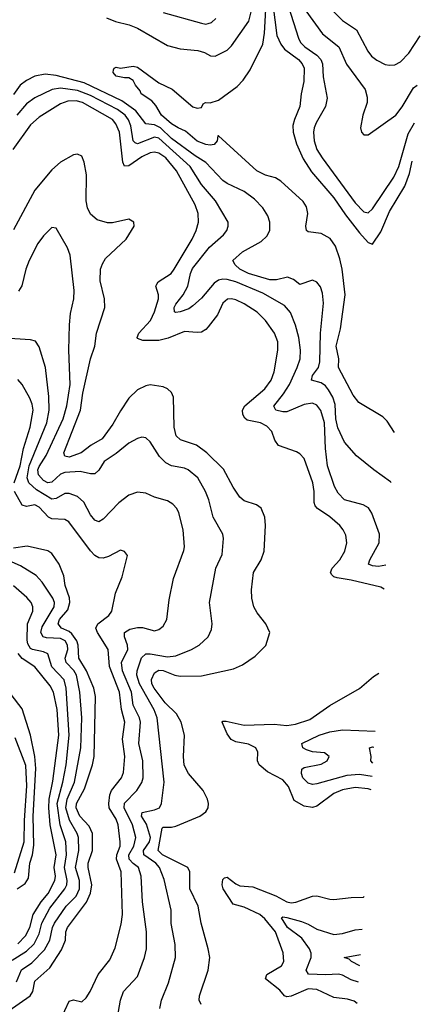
# Model space of a CAD drawing. Header units: inches. Extents: x 1305375 to 1407406, y 744550 to 841633.
# Tile 467 of 509: x 1405079 to 1406954, y 812230 to 816837. Entities that reach past the tile are written whole.
import ezdxf

# ---------------------------------------------------------------- set-up
doc = ezdxf.new("R2010")
doc.units = ezdxf.units.IN
doc.header["$MEASUREMENT"] = 0
doc.layers.add('B4801', color=7, linetype='Continuous')

msp = doc.modelspace()

# ---------------------------------------------------------------- linework, layer by layer
at = {"layer": 'B4801', "color": 5}
for points, elevation in [([(1406833.2, 814905), (1406798.4, 814958.4), (1406779.1, 814979.1), (1406666.5, 815046.5), (1406639.8, 815079.8), (1406571.7, 815210), (1406573.3, 815250), (1406560.9, 815310), (1406580.6, 815390), (1406602.4, 815550), (1406589, 815669), (1406578.1, 815718.1), (1406557.8, 815777.8), (1406532.3, 815812.3), (1406490, 815835.8), (1406430, 815844.7), (1406421.6, 815850), (1406418.8, 815870), (1406428.1, 815930), (1406421.2, 815961.2), (1406406.5, 815986.5), (1406302, 816082), (1406276.9, 816096.9), (1406229.7, 816110), (1406189.3, 816129.3), (1406010, 816294), (1406006.4, 816293.6), (1406004, 816270), (1405990, 816253.2), (1405970.2, 816249.8), (1405950, 816252.8), (1405910, 816268.7), (1405855.2, 816315.2), (1405820.4, 816330), (1405790, 816349.9), (1405743.2, 816390), (1405715.7, 816435.7), (1405696.9, 816456.9), (1405647.6, 816490), (1405643.3, 816503.3), (1405621.2, 816530), (1405610, 816552.3), (1405590, 816565.2), (1405570, 816564.5), (1405530, 816572.7), (1405517, 816590), (1405518.6, 816601.4), (1405521.2, 816610), (1405530, 816614), (1405550, 816610.3), (1405610, 816619.6), (1405630, 816614), (1405730, 816542), (1405792.1, 816512.1), (1405890, 816429), (1405910, 816422.4), (1405930, 816426), (1405937.2, 816442.8), (1405948, 816450), (1405970, 816448.4), (1406010, 816459.6), (1406096.4, 816523.6), (1406125.7, 816554.3), (1406157.3, 816602.7), (1406217.8, 816722.2), (1406225.6, 816774.4), (1406235.8, 816970)], 1020), ([(1406263.5, 816910), (1406283.1, 816763.1), (1406301.4, 816721.4), (1406318.1, 816698.1), (1406384.6, 816650), (1406400.9, 816630), (1406410.2, 816610), (1406408.2, 816548.2), (1406396.2, 816490), (1406390.1, 816430), (1406364.7, 816370), (1406357.9, 816342.1), (1406358.5, 816310), (1406375.4, 816255.4), (1406405.3, 816185.3), (1406444.6, 816124.6), (1406550, 816003.3), (1406603.6, 815923.6), (1406670, 815839.5), (1406710, 815795), (1406730, 815787.2), (1406770, 815844.1), (1406810, 815939.4), (1406881.6, 816058.4), (1406903.3, 816116.7), (1406916, 816175)], 1020), ([(1406337.1, 816897.1), (1406383.6, 816750), (1406393.8, 816730), (1406413, 816710), (1406470.1, 816670), (1406488.6, 816650), (1406495.6, 816630), (1406499, 816570), (1406517.6, 816470), (1406510.9, 816430), (1406466.4, 816353.6), (1406457.6, 816330), (1406453.9, 816310), (1406456.6, 816270), (1406469.1, 816230), (1406494.8, 816190), (1406650, 815979.4), (1406690, 815937.1), (1406710, 815933.7), (1406730, 815951.1), (1406830, 816100.2), (1406853.5, 816150), (1406898, 816302), (1406927.7, 816353.9)], 1040), ([(1406490, 816933.5), (1406590, 816833), (1406655.6, 816790), (1406708, 816690), (1406726.3, 816666.3), (1406750, 816646.6), (1406790, 816627.3), (1406810, 816623.2), (1406834.5, 816625.5), (1406860.9, 816639.1), (1406899.8, 816680.2), (1406954.2, 816761.2)], 1080), ([(1405485.8, 816845.8), (1405527.8, 816827.8), (1405592, 816812), (1405630, 816797.5), (1405770, 816715.6), (1405830, 816700.8), (1405913.3, 816693.3), (1405943.8, 816683.8), (1405972, 816668), (1405993.4, 816666.6), (1406050, 816694), (1406070, 816713.6), (1406151.4, 816830), (1406167.4, 816892.6)], 1040), ([(1405750.6, 816870.6), (1405930, 816820.5), (1405950, 816816.3), (1405961.2, 816818.8), (1405976, 816824), (1405997.8, 816842.2)], 1060), ([(1406418.5, 816878.5), (1406496.8, 816770), (1406573.4, 816710), (1406609.1, 816629.1), (1406695.8, 816510), (1406706.1, 816473.9), (1406705.3, 816450), (1406684.9, 816390), (1406674.9, 816330), (1406679.1, 816310), (1406690, 816297.3), (1406710, 816298), (1406839.7, 816390), (1406870, 816428.9), (1406922.1, 816517.9), (1406939.2, 816530.6)], 1060), ([(1406818, 814671.4), (1406814.7, 814674.7), (1406736.9, 814730), (1406656.2, 814796.2), (1406599.9, 814859.9), (1406567.9, 814927.9), (1406559.2, 814970), (1406556.1, 815036.1), (1406544.8, 815070), (1406524.9, 815104.9), (1406510, 815123.2), (1406490, 815137.8), (1406445.1, 815150), (1406450, 815171.4), (1406477.4, 815210), (1406484, 815236), (1406487.1, 815370), (1406500.7, 815510), (1406496.9, 815556.9), (1406487.2, 815587.3), (1406470, 815609.4), (1406450, 815618), (1406390, 815598.4), (1406361, 815621), (1406332.2, 815632.2), (1406280.6, 815619.4), (1406250, 815619.9), (1406149.7, 815650), (1406108.9, 815670), (1406088.2, 815690), (1406077, 815710), (1406122, 815750), (1406210, 815799.3), (1406235.6, 815824.4), (1406249.9, 815850), (1406250.5, 815890), (1406239.7, 815919.7), (1406216.9, 815956.9), (1406177.7, 815997.7), (1406130, 816033.5), (1406050, 816069.9), (1406030, 816084.4), (1405950, 816169), (1405899.8, 816199.8), (1405790, 816280.6), (1405738.4, 816330), (1405710, 816344.5), (1405669.6, 816349.6), (1405621.9, 816410), (1405556.6, 816456.6), (1405381.2, 816541.2), (1405250, 816575.1), (1405198.6, 816581.4), (1405150, 816573.1), (1405110, 816552.5), (1405081.4, 816530), (1405050, 816487)], 1040), ([(1406792.7, 814284.3), (1406759.2, 814279.2), (1406730, 814281.6), (1406711.6, 814290), (1406718, 814310), (1406762, 814390), (1406763.4, 814430), (1406727.5, 814527.5), (1406712.2, 814552.2), (1406686.8, 814566.8), (1406598.7, 814590), (1406570, 814621.7), (1406552.5, 814652.5), (1406519.7, 814750), (1406510.7, 814830.7), (1406505.4, 814950), (1406488.1, 815008.1), (1406470, 815033.7), (1406450, 815043.4), (1406410, 815035.9), (1406330, 815001.5), (1406310, 815001.5), (1406278.5, 815010), (1406268.6, 815028.6), (1406313.8, 815086.2), (1406341.1, 815130), (1406378.3, 815210), (1406391.4, 815250), (1406392.8, 815290), (1406385.3, 815350), (1406370, 815407.1), (1406347, 815467), (1406319.1, 815499.1), (1406216.7, 815556.7), (1406090, 815609.6), (1406050, 815621.4), (1406030, 815622.6), (1406010, 815617.8), (1405990, 815604), (1405930, 815533.7), (1405890, 815497.3), (1405870, 815484.5), (1405830, 815469.2), (1405810, 815466.2), (1405803, 815470), (1405801.7, 815490), (1405810, 815506), (1405844, 815550), (1405866.1, 815590), (1405878, 815650), (1405888, 815672), (1405967.6, 815772.4), (1406032.5, 815830), (1406048, 815850), (1406055.5, 815870), (1406054, 815890), (1405995.7, 815990), (1405930, 816065), (1405876.7, 816150), (1405730, 816282.2), (1405710, 816286.5), (1405630, 816255.4), (1405620, 816260), (1405609.7, 816269.7), (1405599.7, 816339.7), (1405588.8, 816368.8), (1405572.1, 816390), (1405536.6, 816416.6), (1405410, 816481.8), (1405350, 816504.9), (1405270, 816516.5), (1405230.2, 816510), (1405150, 816470.4), (1405110, 816443.6), (1405064.9, 816390)], 1060), ([(1406785.4, 814172.7), (1406770, 814181.4), (1406630, 814215.1), (1406565, 814225), (1406549.8, 814230), (1406539.9, 814239.9), (1406533.3, 814250), (1406541.6, 814270), (1406578, 814310), (1406601.3, 814350), (1406609.9, 814390), (1406605.2, 814425.2), (1406593.8, 814450), (1406577.5, 814470), (1406531.3, 814511.3), (1406473.3, 814550), (1406462.7, 814562.7), (1406458.1, 814578.1), (1406458, 814630), (1406451.8, 814670), (1406410, 814784), (1406390, 814805.8), (1406374.9, 814814.9), (1406290, 814845.3), (1406273.9, 814870), (1406259, 814910), (1406235.7, 814935.7), (1406206.6, 814950), (1406143.3, 814963.3), (1406132, 814971.9), (1406122.8, 814990), (1406122.6, 815010), (1406132.4, 815030), (1406226.3, 815110), (1406255.4, 815150), (1406270.4, 815190), (1406287.3, 815290), (1406286.5, 815330), (1406271.2, 815370), (1406229.1, 815430), (1406190, 815467.8), (1406130, 815506.8), (1406090, 815525.6), (1406070, 815531.1), (1406051, 815529), (1406030, 815510.9), (1406004.2, 815455.8), (1405960.6, 815399.4), (1405950, 815387), (1405930, 815375), (1405910, 815372.5), (1405850, 815378.5), (1405773.6, 815346.4), (1405730, 815336), (1405655.5, 815335.5), (1405630, 815344.7), (1405628.1, 815350), (1405636.4, 815370), (1405690.5, 815429.5), (1405710.3, 815470), (1405729.3, 815530), (1405729.2, 815550), (1405716.8, 815590), (1405720.6, 815599.4), (1405726.4, 815610), (1405787.8, 815650), (1405802.7, 815670), (1405886.7, 815810), (1405904.4, 815850), (1405915.8, 815890), (1405914.1, 815930), (1405900.4, 815970), (1405812.2, 816130), (1405762.4, 816190), (1405730, 816212.8), (1405710, 816216.4), (1405690, 816213.7), (1405650, 816195.2), (1405590, 816152.4), (1405570, 816150.8), (1405561.9, 816170), (1405545.4, 816310), (1405529.4, 816349.4), (1405512.6, 816370), (1405372.5, 816450), (1405343, 816457), (1405304.4, 816455.6), (1405270, 816442.8), (1405170, 816380.4), (1405130, 816345.4), (1405047.1, 816230)], 1080), ([(1405928.2, 812230), (1405918.8, 812250), (1405919.9, 812270), (1405961.4, 812390), (1405968.2, 812450), (1405961.8, 812490), (1405928.1, 812610), (1405913.9, 812690), (1405875.1, 812770), (1405875.6, 812850), (1405866, 812870), (1405747.1, 812930), (1405727.7, 812950), (1405745.1, 813054.9), (1405750, 813058.9), (1405790, 813058.4), (1405810, 813063.4), (1405922.4, 813110), (1405949.8, 813130.2), (1405960.4, 813150), (1405962.2, 813170), (1405958, 813190), (1405938, 813230), (1405869.8, 813310), (1405849.4, 813349.4), (1405844.9, 813390), (1405850.5, 813490), (1405834.9, 813550), (1405812.8, 813590), (1405760.1, 813640.1), (1405709, 813710), (1405698.1, 813730), (1405695.7, 813750), (1405710, 813781.5), (1405730, 813793.2), (1405750, 813791.6), (1405805.8, 813770), (1405830, 813765.9), (1405930, 813766.3), (1406080.4, 813799.6), (1406122, 813818), (1406180.8, 813859.2), (1406231, 813909), (1406249.6, 813970), (1406231.1, 814010), (1406190, 814061.7), (1406174.2, 814090), (1406165.3, 814130), (1406164.1, 814170), (1406172.8, 814250), (1406209.8, 814310.2), (1406223.5, 814350), (1406229, 814470), (1406226.3, 814510), (1406210, 814551), (1406186.9, 814566.9), (1406130, 814585.2), (1406110, 814602.2), (1406078.4, 814650), (1406033.5, 814733.5), (1405954.8, 814810), (1405906.1, 814846.1), (1405830.9, 814870.9), (1405811.4, 814890), (1405802.7, 814930), (1405799.2, 815070), (1405790, 815092.8), (1405771.3, 815110), (1405750, 815119.8), (1405690, 815128.3), (1405670, 815124.1), (1405630, 815105.2), (1405590, 815066.2), (1405550, 815006.5), (1405515.6, 814944.4), (1405464.7, 814875.3), (1405413.5, 814846.5), (1405367.1, 814810), (1405310, 814790.6), (1405290, 814794), (1405285.9, 814810), (1405362.8, 815010), (1405374.6, 815090), (1405409.9, 815250), (1405430.4, 815310), (1405439, 815370), (1405478, 815490), (1405475.6, 815530), (1405455, 815615), (1405457.9, 815670), (1405466, 815694), (1405481.3, 815718.7), (1405577.4, 815810), (1405615.1, 815870), (1405612.7, 815890), (1405590, 815903.7), (1405513.3, 815886.7), (1405490, 815886.8), (1405440.9, 815900.9), (1405410, 815927.1), (1405397, 815957), (1405390.4, 815990), (1405390.9, 816110.9), (1405381.4, 816170), (1405370, 816198.4), (1405350, 816208.2), (1405330, 816204.7), (1405270, 816169.8), (1405230, 816134), (1405150, 816039.3), (1405050, 815853.5)], 1120), ([(1405735, 812210), (1405743.2, 812250), (1405775, 812330), (1405809, 812450), (1405806.6, 812510), (1405788, 812608), (1405788.5, 812670), (1405754.7, 812814.7), (1405733.8, 812870), (1405715.8, 812890), (1405659.4, 812930), (1405658.9, 812950), (1405685.9, 812990), (1405690.5, 813010), (1405673, 813073), (1405648.9, 813111.1), (1405652.5, 813127.5), (1405710, 813139.8), (1405732.9, 813150), (1405742.5, 813170), (1405754.5, 813270), (1405721.7, 813570), (1405708.2, 813608.2), (1405639.3, 813730), (1405627.5, 813770), (1405629.2, 813790), (1405649, 813851), (1405670, 813869.2), (1405690, 813870.1), (1405770, 813855.5), (1405810, 813861.1), (1405882.4, 813890), (1405918.7, 813910), (1405960.5, 813950), (1405976, 813984), (1405979.3, 814010), (1405967.6, 814110), (1405997.3, 814270), (1406025.9, 814334.1), (1406032.8, 814410), (1406029.7, 814430), (1405983.9, 814510), (1405963.7, 814590), (1405948.5, 814630), (1405912.7, 814692.7), (1405868.2, 814730), (1405850, 814738.1), (1405790, 814749.9), (1405763.4, 814763.4), (1405733.4, 814793.4), (1405690, 814862.4), (1405670, 814880.5), (1405650, 814883.5), (1405630, 814877.2), (1405590, 814855.1), (1405530, 814806.6), (1405473.8, 814770), (1405450, 814729.7), (1405430, 814712.2), (1405410, 814711.6), (1405362.7, 814722.7), (1405290, 814718.9), (1405269.6, 814710.4), (1405230, 814672.5), (1405210, 814669.3), (1405190, 814680.5), (1405167, 814707), (1405164.2, 814730), (1405170, 814746.3), (1405202.2, 814797.8), (1405282.2, 814970), (1405299.3, 815030), (1405315.8, 815130), (1405309.1, 815290), (1405311.6, 815408.4), (1405317.4, 815462.6), (1405332.2, 815530), (1405333.6, 815570), (1405315.3, 815735.3), (1405302.6, 815770), (1405250, 815860.9), (1405230, 815864.5), (1405190, 815825.4), (1405163.9, 815790), (1405123.8, 815710), (1405107.9, 815670), (1405088.2, 815591.8), (1405073.5, 815566.5)], 1140), ([(1405536.4, 812170), (1405550.6, 812250), (1405564.8, 812290), (1405630, 812360.3), (1405663.7, 812450), (1405672.5, 812490), (1405672.9, 812570), (1405653.8, 812710), (1405647, 812830), (1405635.5, 812870), (1405609.4, 812889.4), (1405591.3, 812910), (1405590.5, 812930), (1405612.8, 812970), (1405621.8, 813010), (1405607.5, 813070), (1405567.6, 813150), (1405570, 813170.7), (1405627.7, 813230), (1405651.3, 813268.7), (1405657.5, 813290), (1405655.3, 813370), (1405637.1, 813450), (1405644.2, 813550), (1405639, 813570), (1405609.7, 813629.7), (1405601.7, 813690), (1405559.5, 813790), (1405556.1, 813830), (1405585.3, 813890), (1405583.7, 813910), (1405569.3, 813950), (1405570, 813970.2), (1405595, 813985), (1405630, 813993.6), (1405653.8, 813993.8), (1405710, 813978), (1405730, 813983.6), (1405750, 813999.5), (1405768, 814030), (1405778.2, 814121.8), (1405798.4, 814221.6), (1405847, 814353), (1405849.8, 814370.2), (1405844.1, 814450), (1405823.9, 814530), (1405814.7, 814550), (1405795.8, 814570), (1405770, 814586), (1405710, 814603.1), (1405670, 814622), (1405630, 814626.2), (1405590, 814612.1), (1405543.3, 814576.7), (1405470, 814499.3), (1405450, 814487.3), (1405430, 814495.3), (1405410, 814520.8), (1405379, 814579), (1405350, 814605.9), (1405310, 814619.9), (1405290, 814619.9), (1405250, 814596.2), (1405230, 814593.1), (1405156.8, 814636.8), (1405121, 814670), (1405113.6, 814693.6), (1405123.8, 814750), (1405205.9, 814950), (1405217, 815010), (1405214.6, 815074.5), (1405199.3, 815210), (1405170, 815306.6), (1405153.3, 815333.3), (1405130, 815339.7), (1405007.1, 815347.2)], 1160), ([(1405053.8, 814670), (1405081.7, 814750), (1405097.1, 814830), (1405128.6, 814930), (1405141.2, 815010), (1405137.5, 815037.5), (1405126.4, 815066.4), (1405090.3, 815130.3), (1405070, 815153.6)], 1180), ([(1405270, 812157.7), (1405310, 812244.9), (1405330, 812251.5), (1405370, 812242.2), (1405390, 812261.3), (1405409.3, 812290.7), (1405446.4, 812370), (1405501.1, 812438.9), (1405525.8, 812494.2), (1405554.4, 812605.6), (1405560.4, 812650), (1405554.5, 812850), (1405531.8, 812910), (1405533.5, 812930), (1405548.6, 812970), (1405548.9, 812990), (1405539.8, 813070), (1405530, 813097), (1405497.7, 813150), (1405495.6, 813170), (1405501.4, 813210), (1405509, 813230), (1405555.5, 813290), (1405564.7, 813315.3), (1405570.4, 813389.6), (1405560.3, 813470), (1405571.7, 813550), (1405555.6, 813610), (1405546.4, 813690), (1405499.9, 813810), (1405492.7, 813890), (1405443, 813970), (1405435.8, 813990), (1405444.1, 814010), (1405495.4, 814050), (1405509.9, 814070), (1405526.9, 814153.1), (1405558.3, 814230), (1405584, 814330), (1405569.3, 814349.3), (1405550, 814354.5), (1405494.6, 814325.4), (1405470, 814317.7), (1405450, 814319.1), (1405430, 814330.6), (1405410, 814352.2), (1405308.2, 814488.2), (1405290, 814498.3), (1405230, 814502.2), (1405213.2, 814510), (1405170, 814555.7), (1405150, 814566.3), (1405110, 814559), (1405090, 814565.5), (1405055.1, 814630)], 1180), ([(1405010, 812186.7), (1405127.4, 812270), (1405139.7, 812290), (1405150, 812338.5), (1405219.6, 812400.4), (1405274.6, 812485.4), (1405293.8, 812530), (1405295.1, 812570), (1405302.1, 812590), (1405392.1, 812707.9), (1405410.2, 812750), (1405416.3, 812790), (1405399.8, 812870), (1405400.1, 812890), (1405419.8, 812950), (1405419.3, 813030), (1405404.3, 813064.3), (1405360.9, 813110), (1405342.8, 813150), (1405344.5, 813170), (1405381.6, 813238.4), (1405419, 813350), (1405428.1, 813390), (1405433.7, 813670), (1405425.2, 813710), (1405391.3, 813790), (1405356.5, 813850), (1405353.1, 813910), (1405346.5, 813930), (1405322.9, 813962.9), (1405310, 813973.7), (1405274.9, 813990), (1405258.3, 814010), (1405265.3, 814030), (1405304.3, 814075.7), (1405314.3, 814110), (1405311.6, 814131.6), (1405292.2, 814190), (1405285.4, 814234.6), (1405263.2, 814290), (1405230, 814339.8), (1405210, 814351.9), (1405113.4, 814373.4), (1405050, 814363.8)], 1220), ([(1405064.6, 812335.4), (1405087.7, 812392.3), (1405135.6, 812424.4), (1405195.2, 812484.8), (1405220.6, 812530), (1405232, 812590), (1405242.3, 812610), (1405297.1, 812690), (1405343.1, 812736.9), (1405359.4, 812770), (1405358.9, 812810), (1405339.9, 812870), (1405355.2, 812950), (1405354.1, 813010), (1405347.8, 813030), (1405312.4, 813092.4), (1405294.9, 813150), (1405301.4, 813190), (1405335.6, 813270), (1405364.7, 813430), (1405369.6, 813570), (1405361, 813690), (1405344.6, 813770), (1405332.2, 813792.2), (1405296.1, 813830), (1405292.3, 813850), (1405303.5, 813890), (1405303.3, 813910), (1405292.4, 813930), (1405270, 813941.6), (1405204, 813944), (1405189.4, 813950), (1405178.5, 813970), (1405184.2, 813995.8), (1405239.6, 814090), (1405241.6, 814110), (1405234.5, 814130), (1405184.5, 814204.5), (1405155.9, 814235.9), (1405082.1, 814282.1), (1404990, 814322.8)], 1240), ([(1405043.9, 812436.1), (1405110, 812479.1), (1405146.3, 812513.7), (1405170, 812559.8), (1405183, 812610), (1405220, 812680), (1405290, 812770), (1405298.8, 812790), (1405300.6, 812810), (1405288.5, 812870), (1405298.2, 812930), (1405294.4, 812990), (1405268.2, 813070), (1405254.6, 813170), (1405281.6, 813270), (1405296.8, 813350), (1405310.2, 813489.8), (1405296.6, 813710), (1405287.8, 813747.8), (1405230, 813808.7), (1405209.9, 813869.9), (1405190, 813879.9), (1405139.4, 813890), (1405130, 813895.5), (1405116.6, 813916.6), (1405113.3, 813933.3), (1405115.5, 814010), (1405140.2, 814070), (1405140.5, 814090), (1405132, 814110), (1405112.9, 814132.9), (1405050, 814188.5)], 1260), ([(1405070, 812512.7), (1405105.7, 812550), (1405125.8, 812590), (1405141.3, 812650), (1405178.8, 812710), (1405211.5, 812748.5), (1405242.8, 812810), (1405246.7, 812830), (1405240.3, 812870), (1405248.9, 812930), (1405222, 813070), (1405215.3, 813150), (1405217.4, 813190), (1405234.1, 813274.1), (1405262.3, 813490), (1405254.3, 813610), (1405237.8, 813690), (1405220.9, 813720.9), (1405150, 813809.4), (1405090, 813847.9), (1405071.7, 813871.7)], 1280), ([(1406724.2, 813234.2), (1406710, 813237.7), (1406650, 813244.1), (1406590, 813233.3), (1406550, 813216.1), (1406470, 813156.7), (1406450, 813151.5), (1406410, 813157.1), (1406363.8, 813183.7), (1406337.1, 813250), (1406310, 813280.5), (1406238.3, 813318.3), (1406199.4, 813350), (1406192.2, 813370), (1406193.2, 813410), (1406184.8, 813430), (1406150, 813446.9), (1406090, 813459), (1406068.6, 813468.6), (1406050, 813495.5), (1406026.2, 813550), (1406030, 813554.7), (1406045.1, 813554.9), (1406130, 813536.8), (1406270, 813540.3), (1406330, 813534.6), (1406370, 813541.3), (1406436.7, 813563.3), (1406530, 813628.4), (1406670, 813707.9), (1406735.6, 813764.4), (1406759.7, 813778.7)], 1080), ([(1405067.3, 812770), (1405104.6, 812795.4), (1405119.9, 812820.1), (1405126.2, 812890), (1405138.4, 812930), (1405145.5, 812974.5), (1405141.6, 813110), (1405154, 813334), (1405149.5, 813389.5), (1405129.9, 813490), (1405090, 813613.3), (1405039.4, 813679.4)], 1320), ([(1406728.2, 813295.5), (1406670, 813304.9), (1406610, 813300.6), (1406470, 813261.1), (1406450, 813258.1), (1406430, 813264.1), (1406405, 813290), (1406397.5, 813310), (1406399.7, 813330), (1406410, 813338.5), (1406490, 813354.3), (1406517.6, 813370), (1406527.8, 813390), (1406506.3, 813406.3), (1406450, 813412), (1406420.7, 813420.7), (1406404.7, 813430), (1406399.7, 813450), (1406481.4, 813490), (1406530, 813505.3), (1406590, 813513.6), (1406742.1, 813507.7)], 1060), ([(1405054.6, 812845.4), (1405100.1, 812990), (1405101.4, 813090), (1405111.6, 813251.6), (1405108, 813348), (1405057, 813477)], 1340), ([(1406732.3, 813358), (1406722.8, 813370), (1406724, 813390), (1406716.2, 813430), (1406730, 813434.6), (1406737.3, 813434)], 1040), ([(1406659, 812234.1), (1406644.7, 812244.7), (1406614.1, 812254.1), (1406550, 812261.4), (1406470, 812300.1), (1406430, 812302.7), (1406350, 812268.5), (1406330, 812265.2), (1406319.1, 812270), (1406297.1, 812297.1), (1406229.8, 812350), (1406236.2, 812370), (1406304.6, 812410), (1406316, 812430), (1406311.6, 812471.6), (1406276.1, 812570), (1406226.7, 812630), (1406202.5, 812650), (1406130, 812684.6), (1406078.2, 812698.2), (1406030.8, 812770), (1406027.3, 812790), (1406030, 812813.4), (1406037.2, 812822.7), (1406050, 812825.8), (1406090, 812793.8), (1406110, 812784), (1406170, 812780.1), (1406277.2, 812737.2), (1406330, 812710.1), (1406350, 812705.4), (1406372.1, 812707.9), (1406450, 812736.6), (1406470, 812737.1), (1406530, 812721.6), (1406550, 812720.7), (1406630, 812730.2), (1406688.4, 812731.5), (1406691.7, 812734.7)], 1080), ([(1406665.6, 812334.5), (1406630, 812345.4), (1406590, 812366.6), (1406571.2, 812371.2), (1406512.5, 812367.5), (1406431.3, 812371.3), (1406420.5, 812390), (1406443.4, 812450), (1406442.8, 812470), (1406435.1, 812490), (1406399, 812539), (1406332.2, 812590), (1406305.1, 812634.9), (1406310, 812639.5), (1406330, 812636.6), (1406397.8, 812617.8), (1406430, 812605.1), (1406470, 812581.8), (1406550, 812557.3), (1406590, 812562), (1406650, 812579.3), (1406681.6, 812581.1)], 1060), ([(1406670.5, 812410.1), (1406631.5, 812430), (1406621.4, 812441.4), (1406597.2, 812450), (1406674, 812463.2)], 1040)]:
    msp.add_lwpolyline(points, dxfattribs=dict(at, elevation=elevation))

doc.saveas('drawing.dxf')
